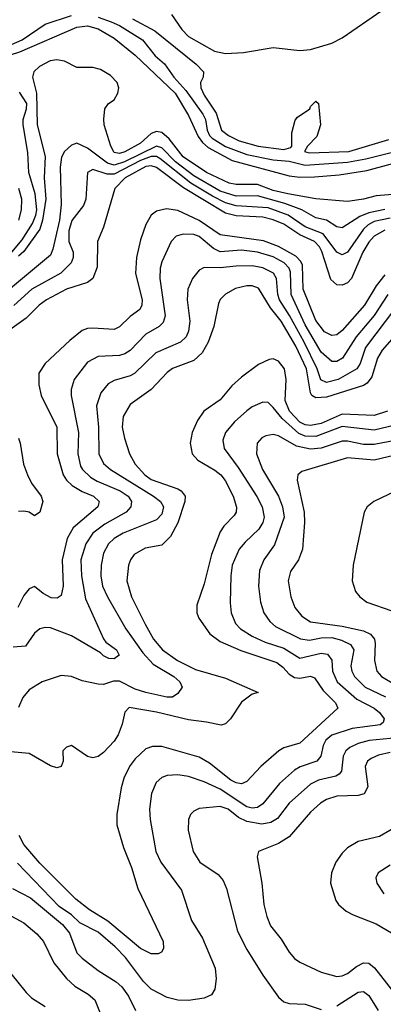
# Model space of a CAD drawing. Header units: inches. Extents: x 990535 to 1117859, y 769386 to 892122.
# Tile 405 of 656: x 1093274 to 1094645, y 794594 to 798306. Entities that reach past the tile are written whole.
import ezdxf

# ---------------------------------------------------------------- set-up
doc = ezdxf.new("R2010")
doc.units = ezdxf.units.IN
doc.header["$MEASUREMENT"] = 0
doc.layers.add('B0799', color=7, linetype='Continuous')

msp = doc.modelspace()

# ---------------------------------------------------------------- linework, layer by layer
at = {"layer": 'B0799', "color": 5}
for points, elevation in [([(1093845.7, 798325.7), (1093885, 798270), (1093910, 798243.5), (1094008.1, 798188.1), (1094050, 798179.6), (1094117.2, 798182.8), (1094230, 798201.7), (1094330, 798190), (1094370, 798194.6), (1094450, 798218.1), (1094490, 798237.7), (1094638.4, 798341.6)], 2580), ([(1093190, 798190.2), (1093283.9, 798230), (1093370, 798290), (1093470, 798321.7)], 2540), ([(1093570, 798315.9), (1093618.8, 798298.8), (1093650, 798284.7), (1093736.5, 798230), (1093785.2, 798170), (1093819.4, 798139.4), (1093855, 798090), (1093900.1, 798040.1), (1093964.7, 797950), (1093974.1, 797930), (1093981.2, 797890), (1093990, 797870), (1094000, 797860), (1094050, 797828.3), (1094130, 797797.8), (1094230, 797778.1), (1094290, 797772.6), (1094350, 797757.5), (1094510, 797769), (1094578.5, 797781.5), (1094754.5, 797825.5)], 2540), ([(1093698.9, 798310), (1093784, 798264), (1093939.3, 798139.3), (1093966.4, 798110), (1093965.5, 798090), (1093955.8, 798070), (1093956.9, 798050), (1093970, 798021.6), (1094014.5, 797954.5), (1094035.3, 797890), (1094060.6, 797870), (1094101, 797850), (1094172.4, 797830), (1094270, 797817.4), (1094295.7, 797824.3), (1094299.9, 797830), (1094299.6, 797880.4), (1094312.8, 797927.2), (1094321.4, 797938.6), (1094367.1, 797970), (1094370, 797978.8), (1094390, 797999.1), (1094400.7, 797990), (1094408.2, 797910), (1094393.6, 797866.4), (1094359.2, 797830), (1094347.1, 797810), (1094364.7, 797804.7), (1094515.1, 797810), (1094665.6, 797854.4)], 2560), ([(1093199.2, 798160.8), (1093274.3, 798185.7), (1093490, 798278.9), (1093530, 798282.9), (1093570, 798272.3), (1093630, 798236.6), (1093710, 798172.4), (1093860.3, 798030), (1093910, 797945.4), (1093946.4, 797866.4), (1093962.8, 797842.8), (1093984.1, 797824.1), (1094075.4, 797775.4), (1094290, 797717.4), (1094330, 797712.8), (1094385.7, 797714.3), (1094478.1, 797721.9), (1094582.1, 797737.9), (1094818.1, 797801.9)], 2520), ([(1094710.7, 797650), (1094617.1, 797642.9), (1094569.4, 797629.4), (1094510, 797621), (1094390, 797630.4), (1094284.2, 797650), (1094230, 797662.8), (1094170, 797685.1), (1094090, 797684.8), (1094063.1, 797690), (1093977.7, 797730), (1093890, 797789.7), (1093837.8, 797857.8), (1093810, 797881.1), (1093790, 797885.2), (1093770, 797877.3), (1093730, 797841.2), (1093670, 797808.4), (1093650, 797801.8), (1093630, 797805.6), (1093617.3, 797830), (1093593.1, 797910), (1093590.8, 797930.8), (1093595.5, 797970), (1093608.9, 797990), (1093630, 798004.9), (1093644.1, 798030), (1093647.9, 798050), (1093641.4, 798070), (1093616.1, 798096.1), (1093578.8, 798118.8), (1093550, 798125.7), (1093490, 798126.8), (1093442.7, 798150), (1093414.6, 798154.6), (1093389.1, 798150.9), (1093349.4, 798130.6), (1093327.2, 798110), (1093322.9, 798090), (1093337.4, 798030), (1093340.3, 797910), (1093370.4, 797790), (1093366.7, 797710), (1093372.9, 797630), (1093360.4, 797550), (1093350, 797516.8), (1093290, 797432.1), (1093270, 797414.8)], 2520), ([(1093244.8, 797430), (1093284.1, 797475.9), (1093321.9, 797538.1), (1093335.3, 797570), (1093338.3, 797590), (1093332.5, 797650), (1093308.3, 797730), (1093305.1, 797805.1), (1093287.9, 797910), (1093287.1, 797930), (1093300.4, 797970), (1093300.8, 797990), (1093273.8, 798033.8)], 2520), ([(1094650, 797590.6), (1094590, 797578.7), (1094555.8, 797564.2), (1094490, 797521.3), (1094470, 797524.9), (1094430.4, 797550.4), (1094390, 797559.6), (1094337.5, 797590), (1094273.7, 797613.7), (1094170, 797642.8), (1094090, 797641.2), (1094030, 797659.8), (1093930, 797718.1), (1093861.2, 797770), (1093810, 797823.5), (1093790, 797829.8), (1093669.7, 797770), (1093630, 797757.9), (1093605.2, 797765.2), (1093530, 797821.8), (1093490, 797840.4), (1093470, 797833.1), (1093443.1, 797810), (1093431.9, 797788.1), (1093426.7, 797750), (1093430.1, 797610), (1093423.6, 797550), (1093399.3, 797440.7), (1093390, 797418.4), (1093210, 797268.1)], 2540), ([(1094670, 797557.7), (1094610, 797545.2), (1094587.2, 797532.8), (1094570, 797516.6), (1094510, 797430.4), (1094490, 797419.9), (1094470, 797430.4), (1094418.4, 797498.4), (1094350, 797525.2), (1094286.2, 797570), (1094210, 797597.3), (1094090, 797605), (1094050, 797615.7), (1094000.4, 797640.4), (1093919.6, 797690), (1093802.9, 797782.9), (1093790, 797790.3), (1093770.1, 797790.1), (1093730, 797775.4), (1093630, 797724.4), (1093603.4, 797723.4), (1093550, 797741.1), (1093530.2, 797730), (1093523.1, 797630), (1093514.1, 797605.9), (1093471, 797549), (1093459, 797510), (1093459.9, 797470), (1093475.4, 797430), (1093476.3, 797410), (1093468.1, 797390), (1093429.1, 797350.9), (1093319.6, 797290), (1093251.7, 797228.3)], 2560), ([(1094650, 797513), (1094610.6, 797490), (1094590, 797467.2), (1094567.2, 797430), (1094524.5, 797330), (1094510, 797313.6), (1094490, 797304.9), (1094470, 797306.6), (1094446.4, 797326.4), (1094412.5, 797432.5), (1094403.8, 797450), (1094385, 797470), (1094330, 797495.3), (1094270, 797535.1), (1094230, 797552.4), (1094190, 797562.1), (1094090, 797567.4), (1094050, 797576.4), (1093892, 797672), (1093790, 797748.5), (1093770, 797755.1), (1093750, 797752.9), (1093672.2, 797710), (1093633.1, 797670), (1093590, 797523.6), (1093567.2, 797470), (1093566.3, 797373.7), (1093549.4, 797330.6), (1093530, 797316.1), (1093450, 797290), (1093375, 797250), (1093347.8, 797230), (1093299.1, 797180.9), (1093170.8, 797090)], 2580), ([(1093270.7, 797550), (1093280.7, 797590), (1093281.9, 797630), (1093270.8, 797670)], 2540), ([(1094650, 797344.6), (1094617.4, 797302.6), (1094573.8, 797230), (1094490, 797134.7), (1094470, 797118.6), (1094450, 797115.5), (1094422.8, 797130), (1094390, 797172.8), (1094342.6, 797290), (1094340.4, 797380.4), (1094334.3, 797394.3), (1094314.6, 797414.6), (1094250, 797451.8), (1094192.5, 797472.5), (1094030, 797495.2), (1093950, 797548.9), (1093870, 797586.7), (1093827.2, 797592.8), (1093790, 797585), (1093770, 797568.9), (1093750, 797534.7), (1093730, 797476.9), (1093713.9, 797410), (1093710.5, 797350), (1093735.4, 797250), (1093734.4, 797230), (1093726.7, 797213.3), (1093690, 797187.6), (1093650, 797148.4), (1093630, 797138.1), (1093550, 797143.4), (1093530, 797142.2), (1093510, 797134.1), (1093462.9, 797097.1), (1093370.2, 797010), (1093346.8, 796973.2), (1093346.1, 796930), (1093355.3, 796890), (1093413.7, 796770), (1093415.4, 796670), (1093438.5, 796590), (1093450.5, 796570), (1093472.3, 796550), (1093510, 796527.1), (1093551.9, 796510), (1093573.8, 796490), (1093568.8, 796470), (1093476.3, 796390), (1093452.8, 796350), (1093433.7, 796270), (1093437.7, 796170), (1093430, 796135.8), (1093414.8, 796125.2), (1093393.1, 796126.9), (1093362.4, 796142.4), (1093330, 796169.7), (1093310, 796160.4), (1093290, 796135), (1093267.3, 796090)], 2620), ([(1094661.6, 797270), (1094610, 797191.6), (1094542.1, 797110), (1094490.3, 797029.7), (1094470, 797017.4), (1094450, 797017.4), (1094410, 797052.7), (1094350, 797156.4), (1094297.7, 797270), (1094294.3, 797354.3), (1094289.3, 797370), (1094271.1, 797390), (1094230, 797412.2), (1094170, 797430.2), (1094110, 797436.9), (1094030, 797431.2), (1094004, 797444), (1093950, 797489.1), (1093930, 797496), (1093890, 797497.8), (1093864, 797490), (1093845.4, 797470), (1093810, 797393), (1093804.2, 797370), (1093802.4, 797330), (1093822.2, 797190), (1093814.9, 797165.1), (1093799.3, 797150), (1093750, 797120.4), (1093690, 797059.4), (1093670, 797046.3), (1093650, 797039.9), (1093570, 797036.2), (1093530, 797015.2), (1093479.8, 796950), (1093467.6, 796912.4), (1093468.5, 796890), (1093496.4, 796750), (1093492.8, 796670), (1093503.3, 796623.3), (1093511.1, 796610), (1093541.5, 796581.5), (1093566.5, 796566.5), (1093653.1, 796530), (1093682.9, 796510), (1093695.7, 796490), (1093692.6, 796470), (1093675.5, 796450), (1093595.5, 796404.5), (1093550.3, 796369.7), (1093523.1, 796330), (1093505.1, 796270), (1093506.6, 796210), (1093522.6, 796122.6), (1093590, 795971.3), (1093599.3, 795959.3), (1093639.2, 795930), (1093648.8, 795910), (1093630, 795896.4), (1093610, 795897.7), (1093590, 795907.2), (1093578.9, 795918.9), (1093470, 795983.7), (1093390, 796013.1), (1093370, 796014.9), (1093350, 796009.1), (1093330, 795993.6), (1093296.1, 795943.9), (1093250, 795940.4)], 2640), ([(1094690, 797219.5), (1094577.6, 797070), (1094557.4, 797010), (1094545.1, 796990), (1094474.8, 796950), (1094430, 796938.2), (1094408.9, 796948.9), (1094394.7, 796990), (1094346.1, 797090), (1094291.1, 797191.1), (1094253.5, 797250), (1094247.4, 797270), (1094242.2, 797330), (1094230.6, 797350.6), (1094190, 797371.4), (1094150, 797377.7), (1094090, 797377.6), (1094030, 797370.3), (1093970, 797371.9), (1093950, 797362.2), (1093925.3, 797330), (1093907.8, 797290), (1093905.1, 797250), (1093915.5, 797170), (1093910, 797131.6), (1093901.5, 797110), (1093880.7, 797090), (1093786.7, 797050), (1093707.3, 796972.7), (1093690, 796963.5), (1093630, 796946.2), (1093607, 796933), (1093580, 796900), (1093564.2, 796850), (1093571.3, 796770), (1093573, 796670), (1093590, 796632.7), (1093616.8, 796610), (1093778.2, 796510), (1093805.4, 796490), (1093816.3, 796470), (1093810, 796442), (1093790, 796420.4), (1093664.6, 796370), (1093630.8, 796350), (1093609.1, 796330), (1093590, 796294.7), (1093580.8, 796250), (1093579.4, 796210), (1093586.7, 796170), (1093604.8, 796130), (1093674.3, 796010), (1093738.4, 795918.4), (1093776.6, 795876.6), (1093855, 795830), (1093878.2, 795810), (1093886.3, 795790), (1093870, 795766), (1093850, 795752.2), (1093828.3, 795751.7), (1093750, 795769.2), (1093710, 795781.8), (1093650, 795812.1), (1093628.2, 795811.8), (1093590, 795799.1), (1093570, 795800.3), (1093510, 795813.3), (1093469.4, 795830), (1093430, 795833.4), (1093359.1, 795810), (1093310, 795778.9), (1093286.5, 795750), (1093270, 795712.3)], 2660), ([(1094730, 797161.9), (1094640.2, 797059.8), (1094622.1, 797030), (1094600.8, 796959.2), (1094583.7, 796936.3), (1094570, 796926.8), (1094430, 796883.6), (1094390, 796880.5), (1094375.3, 796890), (1094370, 796899.8), (1094355, 796990), (1094315.5, 797075.5), (1094259.3, 797170), (1094220, 797220), (1094173.7, 797293.7), (1094150, 797303.4), (1094130, 797302.9), (1094087.5, 797292.5), (1094050, 797271.6), (1094030, 797251), (1094023.4, 797236.6), (1094006, 797150), (1093984.7, 797090), (1093961.3, 797050), (1093930, 797021.9), (1093850, 796990.9), (1093830, 796976.5), (1093770, 796911.6), (1093690, 796856), (1093664.6, 796810), (1093659.8, 796770), (1093668.8, 796728.8), (1093688.3, 796670), (1093709.6, 796630), (1093745.8, 796590), (1093770, 796573), (1093870, 796537.7), (1093883.1, 796530), (1093897.5, 796510), (1093897, 796490), (1093870.3, 796409.7), (1093842.5, 796357.5), (1093810, 796324.6), (1093746.9, 796313.1), (1093706, 796290), (1093691.6, 796270), (1093684.2, 796250), (1093677.7, 796190), (1093695.4, 796130), (1093746.9, 796026.9), (1093778.2, 795970), (1093813, 795930), (1093868.4, 795890), (1093936.3, 795856.3), (1094050, 795823.4), (1094172.7, 795770), (1094150, 795763.1), (1094110, 795732.9), (1094068.4, 795670), (1094050, 795650.8), (1094033.7, 795646.3), (1093978.2, 795658.2), (1093910, 795665.8), (1093790, 795695.7), (1093687.2, 795712.8), (1093670, 795694.8), (1093660.4, 795650), (1093645.3, 795610), (1093630, 795585.6), (1093590, 795543.6), (1093570, 795528.5), (1093550, 795522.8), (1093530, 795528.3), (1093470, 795569), (1093450, 795563.4), (1093437.1, 795550), (1093438.2, 795510), (1093430.3, 795490), (1093414.1, 795485.9), (1093390, 795492.8), (1093310, 795539), (1093198.7, 795550)], 2680), ([(1094660.1, 796830), (1094610, 796814.4), (1094490, 796818.6), (1094410, 796784), (1094370, 796776.3), (1094350, 796779.1), (1094330, 796789), (1094290.6, 796830), (1094275.3, 796870), (1094278.7, 796950), (1094272, 796990), (1094250, 797019), (1094230, 797027.3), (1094214.4, 797025.6), (1094174, 797006), (1094110, 796959.1), (1094074.1, 796925.9), (1094030, 796873.3), (1093968.6, 796830), (1093944.6, 796795.4), (1093924.2, 796750), (1093916.4, 796710), (1093924.2, 796670), (1093945.1, 796645.1), (1094010, 796608.4), (1094032.4, 796590), (1094048.5, 796568.5), (1094078.6, 796510), (1094091.9, 796468.1), (1094090.1, 796450), (1094082.7, 796437.3), (1094043.6, 796396.4), (1094030, 796375), (1093997.6, 796290), (1093970, 796178.7), (1093941.6, 796098.4), (1093942.4, 796070), (1093949.5, 796050), (1093990.4, 795990.4), (1094030, 795961.2), (1094107.3, 795927.3), (1094242.7, 795882.7), (1094265.5, 795865.5), (1094290, 795838.3), (1094310, 795825.5), (1094330, 795823.4), (1094370, 795831.6), (1094384.7, 795824.7), (1094417.5, 795777.5), (1094463.8, 795730), (1094473.7, 795710), (1094330, 795578.8), (1094270, 795560.2), (1094250.5, 795549.5), (1094182.5, 795490), (1094130, 795434.3), (1094110, 795425.3), (1094090, 795428.7), (1094070, 795439.5), (1093990, 795502.5), (1093950, 795526.2), (1093810, 795565.2), (1093774.1, 795565.9), (1093750, 795557), (1093710, 795519.6), (1093690, 795493.6), (1093668, 795450), (1093656.4, 795410), (1093640.9, 795310), (1093640.8, 795270), (1093665, 795185), (1093696, 795110), (1093719.1, 795030), (1093814.5, 794830), (1093815.8, 794804.2), (1093809.2, 794790.8), (1093796.3, 794783.7), (1093770, 794784.2), (1093730, 794804.4), (1093606.9, 794906.9), (1093536.7, 794950), (1093486.2, 794990), (1093350, 795125.8), (1093290, 795196), (1093272.8, 795230)], 2720), ([(1094715.6, 796784.4), (1094610, 796759.1), (1094490, 796772.7), (1094390, 796735.4), (1094350, 796736.3), (1094326, 796746), (1094262.8, 796802.8), (1094230, 796844.6), (1094210, 796862.4), (1094190, 796864.1), (1094150, 796846.5), (1094130, 796831.2), (1094084, 796790), (1094050.1, 796750), (1094039.3, 796720.7), (1094044.8, 796690), (1094097.7, 796617.7), (1094168.4, 796508.4), (1094188, 796470), (1094195.8, 796430), (1094190.5, 796410), (1094175, 796385), (1094123.4, 796336.6), (1094101.5, 796310), (1094075.2, 796250), (1094069.6, 796210), (1094067.4, 796107.4), (1094071.4, 796070), (1094088.1, 796030), (1094106.4, 796010), (1094150, 795981.6), (1094199.4, 795959.4), (1094270, 795936.3), (1094330, 795899.1), (1094410, 795918.1), (1094434.4, 795914.4), (1094450, 795891.5), (1094452.9, 795850), (1094470.1, 795810), (1094544.7, 795744.7), (1094609.5, 795710), (1094630, 795694.3), (1094647.8, 795670), (1094643.6, 795656.4), (1094632.2, 795647.8), (1094526.8, 795633.2), (1094450, 795608.5), (1094428.3, 795590), (1094417.7, 795570), (1094409.6, 795530), (1094394.3, 795510), (1094331, 795489), (1094310, 795476.2), (1094253.9, 795426.1), (1094190.7, 795349.3), (1094170, 795336.1), (1094150, 795333), (1094130, 795338.2), (1094030, 795405), (1093970, 795432.4), (1093910, 795452.1), (1093870, 795458.4), (1093830, 795456.1), (1093810, 795448.8), (1093788.4, 795430), (1093771.3, 795388.7), (1093763.9, 795330), (1093765.9, 795290), (1093787.5, 795170), (1093806.6, 795130), (1093883.8, 795023.8), (1093921.5, 794910), (1093963.6, 794843.6), (1094011.3, 794730), (1094014.1, 794690), (1094009.4, 794650.6), (1093997, 794630), (1093970, 794617.1), (1093910, 794607.5), (1093870, 794608.9), (1093830, 794619.8), (1093770, 794650.7), (1093740.3, 794680.3), (1093672.9, 794770), (1093633.8, 794810), (1093570, 794866.3), (1093500.8, 794900.8), (1093470, 794930.9), (1093422.8, 794962.8), (1093265.4, 795125.4)], 2740), ([(1093269.1, 796729.1), (1093276, 796710), (1093288.7, 796630), (1093303.2, 796590), (1093318.6, 796558.6), (1093355.3, 796510), (1093361.1, 796490), (1093350, 796449.7), (1093330, 796435.8), (1093309.9, 796449.9), (1093290, 796453.4), (1093270, 796451.5)], 2580), ([(1094748.6, 796731.4), (1094610, 796705.2), (1094570, 796704.5), (1094510, 796717.8), (1094490, 796716.8), (1094410, 796690.2), (1094370, 796687), (1094318, 796698), (1094250, 796737.7), (1094230, 796742.3), (1094202.3, 796737.7), (1094187.2, 796730), (1094169.4, 796710), (1094166.9, 796670), (1094188.8, 796610), (1094249.7, 796510), (1094265.2, 796470), (1094271.5, 796430), (1094234.2, 796325.8), (1094194, 796270), (1094177.8, 796230), (1094174, 796170), (1094182.1, 796110), (1094194.8, 796070), (1094217.1, 796037.1), (1094238.3, 796018.3), (1094331.9, 795971.9), (1094366.3, 795966.3), (1094410, 795975.7), (1094450, 795976.5), (1094487.2, 795967.2), (1094521.4, 795950), (1094533.5, 795930), (1094522.3, 795870), (1094525.4, 795850), (1094536.5, 795830), (1094576.1, 795790), (1094652.7, 795752.7)], 2760), ([(1094710, 796669.4), (1094610, 796646), (1094510, 796654.3), (1094336.9, 796603.1), (1094322.4, 796590), (1094320.5, 796570), (1094346.4, 796450), (1094347.9, 796410), (1094339.8, 796310), (1094324.5, 796270), (1094294.7, 796225.3), (1094286.5, 796190), (1094296, 796130), (1094311.5, 796090), (1094336.9, 796056.9), (1094370, 796036.4), (1094490, 796019.8), (1094570, 796001.4), (1094596.4, 795990), (1094610.8, 795970.8), (1094614.2, 795954.2), (1094610.9, 795890), (1094619.6, 795850), (1094637.7, 795830), (1094690, 795797.9)], 2780), ([(1094690, 796528.7), (1094608.9, 796490), (1094583.2, 796470), (1094571.9, 796450), (1094530.8, 796250), (1094527.2, 796190), (1094539.8, 796150), (1094555.5, 796130), (1094582.7, 796110), (1094676.8, 796076.8)], 2820), ([(1094750, 795603.2), (1094591.6, 795588.4), (1094550, 795577.4), (1094518.2, 795561.8), (1094503.6, 795550), (1094493.1, 795530), (1094486.6, 795473.4), (1094478.2, 795461.8), (1094465.7, 795454.3), (1094400.8, 795439.2), (1094370, 795423.9), (1094290, 795352.6), (1094245.7, 795294.3), (1094221, 795279), (1094187.3, 795272.7), (1094130, 795282.4), (1094098.5, 795298.5), (1094060.2, 795330), (1094030, 795339.9), (1093950, 795332.2), (1093930, 795322.2), (1093918.5, 795310), (1093910.2, 795290), (1093909.4, 795250), (1093928, 795170), (1093953.6, 795130), (1094022.7, 795082.7), (1094040.7, 795060.7), (1094053.4, 795030), (1094095.3, 794870), (1094130, 794800.3), (1094190, 794704), (1094250, 794620.4), (1094270, 794602.6), (1094290, 794596.1), (1094350, 794593.9), (1094410, 794574.3)], 2760), ([(1094670, 795542.7), (1094626.5, 795533.5), (1094599, 795521), (1094584.7, 795510), (1094576.4, 795490), (1094585.8, 795414.2), (1094572.7, 795387.3), (1094550, 795381.6), (1094470, 795378.5), (1094430, 795365.5), (1094407.9, 795352.1), (1094370, 795318), (1094290, 795225), (1094250, 795200.5), (1094174.4, 795170), (1094169.2, 795150), (1094186.7, 795050), (1094194.8, 794970), (1094205.4, 794925.4), (1094219.5, 794890), (1094259.5, 794839.5), (1094290.1, 794790.1), (1094310, 794766.5), (1094330, 794752.7), (1094410, 794714.3), (1094470, 794698.2), (1094490, 794700.8), (1094510, 794710.1), (1094543.5, 794736.5), (1094570, 794750.5), (1094590, 794748.4), (1094611.4, 794731.4), (1094710, 794604.6)], 2780), ([(1094708.1, 795271.9), (1094630, 795226.1), (1094550, 795208), (1094510, 795183.2), (1094490, 795164.2), (1094465.5, 795130), (1094449.4, 795090), (1094445.7, 795050), (1094465.3, 794985.3), (1094475.4, 794970), (1094505, 794945), (1094530.5, 794930.5), (1094617.6, 794897.6), (1094770, 794808.1)], 2820), ([(1094670, 795118.8), (1094624.9, 795090), (1094616.5, 795070), (1094620.2, 795050), (1094646.9, 795010)], 2840), ([(1093247.1, 795030), (1093315.2, 794995.2), (1093435.2, 794895.2), (1093461.8, 794861.8), (1093490, 794788.2), (1093510, 794767.1), (1093570, 794721.3), (1093638.3, 794678.3), (1093659, 794659), (1093684.5, 794624.5), (1093710.2, 794570)], 2740), ([(1093230, 794934.2), (1093290, 794900.5), (1093339.1, 794859.1), (1093363.4, 794830), (1093403.3, 794750), (1093450, 794691.6), (1093481.9, 794661.9), (1093532.5, 794632.5), (1093557.2, 794610), (1093601.1, 794501.1)], 2720), ([(1093240.7, 794710), (1093298.3, 794638.3), (1093318.5, 794618.5), (1093370, 794586)], 2680), ([(1094470, 794587.8), (1094550, 794639.5), (1094570, 794641.6), (1094590, 794626.8), (1094625.8, 794570)], 2760)]:
    msp.add_lwpolyline(points, dxfattribs=dict(at, elevation=elevation))

doc.saveas('drawing.dxf')
